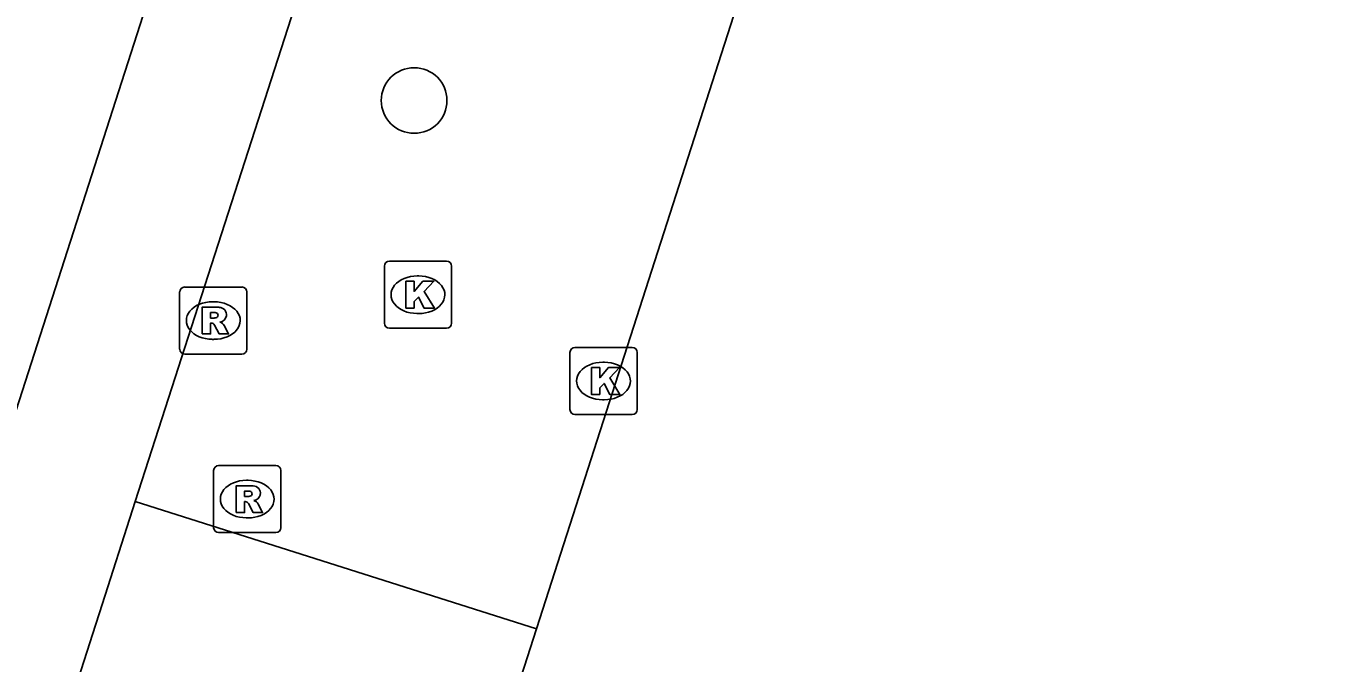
# Model space of a CAD drawing. Extents: x 160676 to 161153, y 383244 to 383713.
# Drawn here: x 161088.54 to 161107.86, y 383357.09 to 383366.59 of the extents above; entities that cross this region are included whole.
import ezdxf

# ---------------------------------------------------------------- set-up
doc = ezdxf.new("R2010")
doc.units = 0
for name, color, linetype in [('IMGEO_Berm_groen', 7, 'Continuous'), ('IMGEO_Boom', 7, 'Continuous'), ('IMGEO_Fietspad_gesloten', 7, 'Continuous'), ('IMGEO_Kolk', 7, 'Continuous'), ('IMGEO_Rijbaan_lokaal_open', 7, 'Continuous'), ('IMGEO_Rioolput', 7, 'Continuous')]:
    doc.layers.add(name, color=color, linetype=linetype)

msp = doc.modelspace()

# ---------------------------------------------------------------- linework, layer by layer
at = {"layer": 'IMGEO_Berm_groen'}
msp.add_lwpolyline([(161096.146, 383357.606), (161090.169, 383359.505)], dxfattribs=at)
at = {"layer": 'IMGEO_Boom'}
msp.add_circle((161094.323, 383365.48), 0.489, dxfattribs=at)
at = {"layer": 'IMGEO_Fietspad_gesloten'}
for points in [[(161118.548, 383454.992), (161111.242, 383432.14), (161095.589, 383383.263), (161087.624, 383358.486)], [(161090.169, 383359.505), (161092.79, 383367.643)], [(161084.465, 383341.347), (161085.045, 383343.449), (161085.62, 383345.335), (161089.577, 383357.659), (161089.636, 383357.844), (161090.169, 383359.505)]]:
    msp.add_lwpolyline(points, dxfattribs=at)
at = {"layer": 'IMGEO_Kolk'}
for p, q in [((161093.879, 383362.159), (161093.879, 383363.011)), ((161093.954, 383363.085), (161094.806, 383363.085)), ((161094.88, 383363.011), (161094.88, 383362.159)), ((161094.367, 383362.865), (161094.392, 383362.865)), ((161094.39, 383362.305), (161094.365, 383362.305)), ((161094.806, 383362.085), (161093.954, 383362.085)), ((161096.644, 383360.873), (161096.644, 383361.725)), ((161096.719, 383361.799), (161097.571, 383361.799)), ((161097.645, 383361.725), (161097.645, 383360.873)), ((161097.132, 383361.579), (161097.157, 383361.579)), ((161097.155, 383361.019), (161097.13, 383361.019)), ((161097.571, 383360.799), (161096.719, 383360.799))]:
    msp.add_line(p, q, dxfattribs=at)
for points in [[(161093.879, 383362.159), (161093.879, 383363.011)], [(161093.954, 383363.085), (161094.806, 383363.085)], [(161094.88, 383363.011), (161094.88, 383362.159)], [(161094.2, 383362.785), (161094.323, 383362.785), (161094.323, 383362.634), (161094.453, 383362.785), (161094.617, 383362.785), (161094.471, 383362.634), (161094.624, 383362.385), (161094.472, 383362.385), (161094.387, 383362.549), (161094.323, 383362.482), (161094.323, 383362.385), (161094.2, 383362.385), (161094.2, 383362.785)], [(161094.806, 383362.085), (161093.954, 383362.085)], [(161096.644, 383360.873), (161096.644, 383361.725)], [(161096.719, 383361.799), (161097.571, 383361.799)], [(161097.645, 383361.725), (161097.645, 383360.873)], [(161096.965, 383361.499), (161097.088, 383361.499), (161097.088, 383361.348), (161097.218, 383361.499), (161097.382, 383361.499), (161097.236, 383361.348), (161097.389, 383361.099), (161097.237, 383361.099), (161097.152, 383361.263), (161097.088, 383361.196), (161097.088, 383361.099), (161096.965, 383361.099), (161096.965, 383361.499)], [(161097.571, 383360.799), (161096.719, 383360.799)]]:
    msp.add_lwpolyline(points, dxfattribs=at)
for centre, start, end in [((161093.956, 383363.009), 91.552, 178.448), ((161093.956, 383363.009), 91.552, 178.448), ((161094.804, 383363.009), 1.552, 88.448), ((161094.804, 383363.009), 1.552, 88.448), ((161093.956, 383362.161), 181.552, 268.448), ((161093.956, 383362.161), 181.552, 268.448), ((161094.804, 383362.161), 271.552, 358.448), ((161094.804, 383362.161), 271.552, 358.448), ((161096.721, 383361.723), 91.552, 178.448), ((161096.721, 383361.723), 91.552, 178.448), ((161097.569, 383361.723), 1.552, 88.448), ((161097.569, 383361.723), 1.552, 88.448), ((161096.721, 383360.875), 181.552, 268.448), ((161096.721, 383360.875), 181.552, 268.448), ((161097.569, 383360.875), 271.552, 358.448), ((161097.569, 383360.875), 271.552, 358.448)]:
    msp.add_arc(centre, 0.0765, start, end, dxfattribs=at)
for centre, major_axis, ratio, start_param, end_param in [((161094.366, 383362.585), (-0.387, 0.002), 0.722429, 4.712389, 7.853982), ((161094.391, 383362.585), (-0.39, 0.002), 0.717154, 1.570796, 4.712389), ((161097.131, 383361.299), (-0.387, 0.002), 0.722429, 4.712389, 7.853982), ((161097.156, 383361.299), (-0.39, 0.002), 0.717154, 1.570796, 4.712389)]:
    msp.add_ellipse(centre, major_axis=major_axis, ratio=ratio, start_param=start_param, end_param=end_param, dxfattribs=at)
at = {"layer": 'IMGEO_Rijbaan_lokaal_open'}
for points in [[(161103.103, 383379.257), (161096.146, 383357.606)], [(161096.146, 383357.606), (161089.61, 383337.285)]]:
    msp.add_lwpolyline(points, dxfattribs=at)
at = {"layer": 'IMGEO_Rioolput'}
for p, q in [((161090.83, 383361.774), (161090.83, 383362.626)), ((161090.905, 383362.7), (161091.757, 383362.7)), ((161091.831, 383362.626), (161091.831, 383361.774)), ((161091.318, 383362.48), (161091.343, 383362.48)), ((161091.341, 383361.92), (161091.316, 383361.92)), ((161091.757, 383361.7), (161090.905, 383361.7)), ((161091.336, 383359.113), (161091.336, 383359.965)), ((161091.411, 383360.039), (161092.263, 383360.039)), ((161092.337, 383359.965), (161092.337, 383359.113)), ((161091.824, 383359.819), (161091.849, 383359.819)), ((161091.847, 383359.259), (161091.822, 383359.259)), ((161092.263, 383359.039), (161091.411, 383359.039))]:
    msp.add_line(p, q, dxfattribs=at)
for points in [[(161090.83, 383361.774), (161090.83, 383362.626)], [(161090.905, 383362.7), (161091.757, 383362.7)], [(161091.831, 383362.626), (161091.831, 383361.774)], [(161091.419, 383362.398), (161091.167, 383362.4), (161091.167, 383362)], [(161091.345, 383362.319), (161091.291, 383362.319), (161091.291, 383362.238)], [(161091.291, 383362.238), (161091.343, 383362.238)], [(161091.167, 383362), (161091.291, 383362), (161091.291, 383362.162), (161091.302, 383362.162)], [(161091.349, 383362.133), (161091.42, 383362), (161091.56, 383362), (161091.495, 383362.126)], [(161091.757, 383361.7), (161090.905, 383361.7)], [(161091.336, 383359.113), (161091.336, 383359.965)], [(161091.411, 383360.039), (161092.263, 383360.039)], [(161092.337, 383359.965), (161092.337, 383359.113)], [(161091.925, 383359.737), (161091.673, 383359.739), (161091.673, 383359.339)], [(161091.851, 383359.658), (161091.797, 383359.658), (161091.797, 383359.577)], [(161091.797, 383359.577), (161091.849, 383359.577)], [(161091.673, 383359.339), (161091.797, 383359.339), (161091.797, 383359.501), (161091.808, 383359.501)], [(161091.855, 383359.472), (161091.926, 383359.339), (161092.066, 383359.339), (161092.001, 383359.465)], [(161092.263, 383359.039), (161091.411, 383359.039)]]:
    msp.add_lwpolyline(points, dxfattribs=at)
for centre, radius, start, end in [((161090.907, 383362.624), 0.0765, 91.552, 178.448), ((161090.907, 383362.624), 0.0765, 91.552, 178.448), ((161091.755, 383362.624), 0.0765, 1.552, 88.448), ((161091.755, 383362.624), 0.0765, 1.552, 88.448), ((161091.327, 383362.427), 0.19, 274.7715, 282.9687), ((161091.351, 383362.223), 0.0964, 77.0061, 93.1865), ((161091.365, 383362.28), 0.0378, 276.6634, 79.6772), ((161091.418, 383362.288), 0.109, 350.3612, 89.416), ((161091.416, 383362.288), 0.112, 277.5842, 350.9817), ((161091.301, 383362.109), 0.0533, 26.0293, 88.6989), ((161091.4, 383362.073), 0.108, 29.5134, 73.7905), ((161090.907, 383361.776), 0.0765, 181.552, 268.448), ((161090.907, 383361.776), 0.0765, 181.552, 268.448), ((161091.755, 383361.776), 0.0765, 271.552, 358.448), ((161091.755, 383361.776), 0.0765, 271.552, 358.448), ((161091.413, 383359.963), 0.0765, 91.552, 178.448), ((161091.413, 383359.963), 0.0765, 91.552, 178.448), ((161092.261, 383359.963), 0.0765, 1.552, 88.448), ((161092.261, 383359.963), 0.0765, 1.552, 88.448), ((161091.924, 383359.627), 0.109, 350.3612, 89.416), ((161091.833, 383359.766), 0.19, 274.7715, 282.9687), ((161091.857, 383359.562), 0.0964, 77.0061, 93.1865), ((161091.871, 383359.619), 0.0378, 276.6634, 79.6772), ((161091.922, 383359.627), 0.112, 277.5842, 350.9817), ((161091.807, 383359.448), 0.0533, 26.0293, 88.6989), ((161091.906, 383359.412), 0.108, 29.5134, 73.7905), ((161091.413, 383359.115), 0.0765, 181.552, 268.448), ((161091.413, 383359.115), 0.0765, 181.552, 268.448), ((161092.261, 383359.115), 0.0765, 271.552, 358.448), ((161092.261, 383359.115), 0.0765, 271.552, 358.448)]:
    msp.add_arc(centre, radius, start, end, dxfattribs=at)
for centre, major_axis, ratio, start_param, end_param in [((161091.317, 383362.2), (-0.387, 0.002), 0.722429, 4.712389, 7.853982), ((161091.342, 383362.2), (-0.39, 0.002), 0.717154, 1.570796, 4.712389), ((161091.823, 383359.539), (-0.387, 0.002), 0.722429, 4.712389, 7.853982), ((161091.848, 383359.539), (-0.39, 0.002), 0.717154, 1.570796, 4.712389)]:
    msp.add_ellipse(centre, major_axis=major_axis, ratio=ratio, start_param=start_param, end_param=end_param, dxfattribs=at)

doc.saveas('drawing.dxf')
